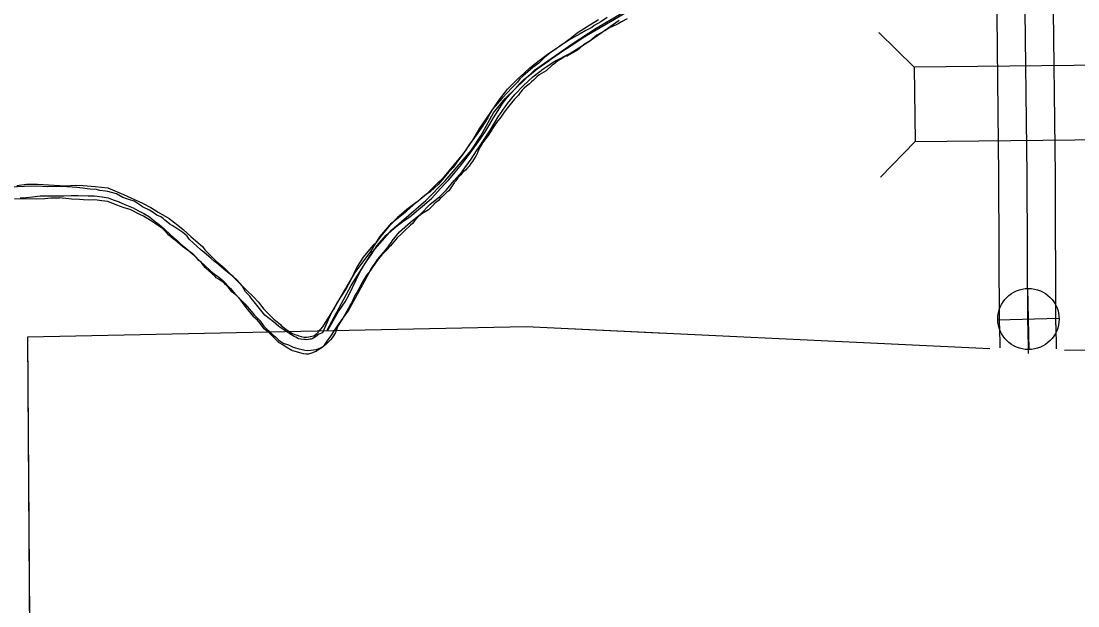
# Model space of a CAD drawing. Extents: x -83719 to 153526, y -11835 to 11446.
# Drawn here: x -1528.7 to -1341.3, y -75.2 to 28.6 of the extents above; entities that cross this region are included whole.
import ezdxf

# ---------------------------------------------------------------- set-up
doc = ezdxf.new("R2010")
doc.units = 0
for name, color, linetype in [('Level 10', 7, 'Continuous'), ('Level 2', 7, 'Continuous'), ('Level 20', 7, 'Continuous'), ('Level 26', 7, 'Continuous'), ('Level 59', 7, 'Continuous'), ('Level 9', 7, 'Continuous')]:
    doc.layers.add(name, color=color, linetype=linetype)

msp = doc.modelspace()

# ---------------------------------------------------------------- linework, layer by layer
at = {"layer": 'Level 10'}
for points in [[(-1345.23, -25.36), (-1345.33, 1.24), (-1345.73, 35.37), (-1345.49, 61.56), (-1345.42, 69.2), (-1345.51, 71.16), (-1345.82, 73.49), (-1346.16, 75.42), (-1346.76, 77.41), (-1347.7, 79.12), (-1348.21, 80.31), (-1349.02, 82.39), (-1349.8, 84.1), (-1350.19, 84.84), (-1350.3, 85.07), (-1350.34, 85.22), (-1350.33, 85.36), (-1350.24, 85.83), (-1349.33, 88.35), (-1343.29, 103.66), (-1339.58, 112.77)], [(-1355.23, -25.4), (-1355.33, 1.16), (-1355.73, 35.36)], [(-1355.23, -25.46), (-1355.17, -29.39)], [(-1345.23, -25.31), (-1345.17, -29.56)]]:
    msp.add_lwpolyline(points, dxfattribs=at)
at = {"layer": 'Level 2'}
for points in [[(-1474.46, -26.21), (-1470.21, -18.31), (-1466.41, -12.31), (-1462.97, -8.44), (-1456.97, -3.24), (-1453.56, 0.26), (-1448.92, 5.66), (-1447.22, 8.29), (-1444.95, 12.36), (-1442.88, 14.89), (-1437.68, 19.92), (-1431.01, 24.62), (-1426.78, 27.38), (-1420.18, 31.21)], [(-1474.4, -26.37), (-1472.45, -22.94), (-1471.26, -21.2), (-1470.63, -20), (-1469.33, -17.32), (-1468.47, -15.62), (-1467.77, -14.45), (-1466.67, -12.85), (-1465.61, -11.21), (-1463.98, -9.34), (-1462.21, -7.84), (-1461.02, -6.93), (-1459.75, -6.06), (-1457.56, -4.23), (-1455.99, -2.86), (-1454.3, -1.05), (-1453.6, -0.28), (-1452.87, 0.45), (-1451.74, 1.79), (-1450.87, 2.89), (-1450.07, 3.93), (-1449.31, 4.93), (-1448.34, 6.27), (-1447.31, 7.7), (-1446.32, 9.17), (-1445.62, 10.31), (-1444.95, 11.48), (-1444.16, 12.78), (-1443.36, 13.98), (-1442.53, 15.05), (-1441.2, 16.56), (-1440.3, 17.56), (-1439.57, 18.29), (-1438.6, 19.06), (-1437.2, 20.13), (-1435.71, 21.2), (-1434.64, 21.97), (-1432.65, 23.34), (-1430.52, 24.71), (-1428.79, 25.92), (-1426.76, 27.09), (-1424.19, 28.56), (-1421.37, 30.23)], [(-1414.44, -26.82), (-1439.19, -25.65), (-1527.58, -27.46), (-1527.03, -115.87), (-1615.64, -115.82), (-1615.04, -203.79), (-1703.34, -204.03), (-1702.43, -291.39), (-1705.87, -291.41), (-1791.16, -290.98), (-1793.55, -291.09), (-1793.46, -354.8)], [(-1356.95, -29.54), (-1439.19, -25.65), (-1527.58, -27.46), (-1527.27, -77.59)], [(-1262.54, -29.61), (-1343.7, -29.84)]]:
    msp.add_lwpolyline(points, dxfattribs=at)
at = {"layer": 'Level 20'}
for p, q in [((-1370.36, 20.43), (-1376.65, 26.58)), ((-1370.2, 7.23), (-1376.35, 0.94))]:
    msp.add_line(p, q, dxfattribs=at)
msp.add_lwpolyline([(-1330.76, 20.89), (-1370.36, 20.43), (-1370.2, 7.23), (-1330.61, 7.69)], close=True, dxfattribs=at)
at = {"layer": 'Level 26'}
for p, q in [((-1349.97, -29.67), (-1350.23, -18.82)), ((-1355.52, -24.37), (-1344.68, -24.12))]:
    msp.add_line(p, q, dxfattribs=at)
msp.add_circle((-1350.1, -24.25), 5.43, dxfattribs=at)
at = {"layer": 'Level 59'}
for points in [[(-1350.23, -25.38), (-1350.33, 1.2), (-1350.73, 35.36)], [(-1350.23, -25.38), (-1350.15, -30.35)]]:
    msp.add_lwpolyline(points, dxfattribs=at)
at = {"layer": 'Level 9'}
for points in [[(-1529.47, -0.58), (-1527.77, -0.34), (-1525.84, -0.31), (-1522.88, -0.47), (-1520.84, -0.6), (-1519.15, -0.5), (-1517.72, -0.54), (-1515.62, -0.7), (-1513.35, -0.97), (-1510.56, -2.17), (-1507.19, -3.67), (-1505.73, -4.47), (-1504.43, -5.3), (-1502.46, -6.4), (-1500.96, -7.6), (-1500.03, -8.37), (-1498.67, -9.6), (-1497.73, -10.37), (-1496.6, -11.4), (-1496.13, -11.97), (-1495.13, -12.97), (-1494.17, -13.97), (-1492.74, -15.14), (-1491.37, -16.51), (-1490.6, -17.31), (-1489.47, -18.44), (-1488.77, -19.11), (-1487.54, -20.31), (-1486.7, -21.18), (-1485.67, -22.48), (-1484.6, -23.61), (-1483.91, -24.28), (-1482.74, -25.25), (-1482.64, -25.38), (-1481.81, -26.05), (-1480.71, -26.75), (-1480.17, -27.02), (-1479.74, -27.12), (-1479.51, -27.22), (-1479.08, -27.38), (-1478.54, -27.45), (-1478.04, -27.48), (-1477.18, -27.31), (-1476.81, -27.25), (-1476.31, -26.81), (-1476.01, -26.55), (-1475.25, -25.64), (-1473.55, -22.97), (-1469.5, -16.02), (-1466.74, -12.25), (-1465.11, -9.64), (-1462.98, -7.17), (-1460.32, -5.06), (-1458.66, -3.59), (-1456.53, -1.82), (-1455.23, -0.48), (-1453.73, 0.99), (-1451.9, 3.19), (-1450.24, 5.2), (-1448.64, 7.5), (-1447.42, 9.64), (-1445.42, 12.48), (-1443.92, 14.72), (-1442.49, 16.52), (-1440.56, 18.49), (-1439.47, 19.46), (-1438.5, 20.36), (-1436.87, 21.63), (-1435.21, 22.87), (-1432.91, 24.41), (-1431.15, 25.71), (-1430.12, 26.55), (-1428.36, 27.65), (-1426.33, 28.92)], [(-1528.9, -2.75), (-1527.83, -2.71), (-1526.74, -2.58), (-1525.34, -2.41), (-1523.71, -2.38), (-1522.64, -2.38), (-1521.14, -2.37), (-1519.88, -2.34), (-1518.65, -2.31), (-1516.85, -2.37), (-1515.75, -2.4), (-1514.38, -2.54), (-1513.32, -2.74), (-1512.39, -3.07), (-1511.55, -3.4), (-1510.32, -3.9), (-1508.89, -4.54), (-1508.06, -4.97), (-1506.99, -5.5), (-1505.96, -6.1), (-1505.13, -6.84), (-1504.26, -7.5), (-1503.36, -8.24), (-1502.19, -9.34), (-1501.06, -10.34), (-1500.4, -10.94), (-1499.56, -11.64), (-1498.23, -12.81), (-1497.36, -13.67), (-1496.23, -14.68), (-1495.1, -15.74), (-1494.5, -16.21), (-1493.7, -16.84), (-1492.97, -17.41), (-1491.63, -18.81), (-1490.73, -19.88), (-1489.9, -20.75), (-1489.07, -21.55), (-1488.23, -22.48), (-1487.4, -23.52), (-1486.44, -24.48), (-1485.67, -25.52), (-1484.17, -26.99), (-1483.64, -27.42), (-1483.04, -27.99), (-1482.27, -28.55), (-1481.34, -28.85), (-1480.51, -29.22), (-1479.64, -29.49), (-1478.91, -29.65), (-1478.44, -29.79), (-1478.04, -29.85), (-1477.38, -29.79), (-1476.41, -29.68), (-1475.78, -29.45), (-1475.08, -29.05), (-1474.48, -28.21), (-1473.82, -27.28), (-1473.05, -26.14), (-1472.45, -25.21), (-1470.72, -22.87), (-1467.77, -17.46), (-1466.74, -15.49), (-1465.5, -13.65), (-1463.81, -11.68), (-1462.91, -10.41), (-1462.91, -10.37), (-1461.61, -8.8), (-1459.68, -7.07), (-1457.89, -5.66), (-1456.19, -3.89), (-1454.53, -2.59), (-1453.33, -1.32), (-1451.93, 0.32), (-1450.54, 1.96), (-1448.91, 4.13), (-1448.01, 5.6), (-1447.31, 6.57), (-1445.52, 9.31), (-1444.12, 11.65), (-1442.46, 14.02), (-1441.19, 15.62), (-1439.73, 17.16), (-1437.97, 18.73), (-1435.97, 20.3), (-1434.08, 21.5), (-1431.45, 22.87), (-1428.25, 24.91), (-1425.29, 26.95), (-1422.7, 28.82)], [(-1421.25, 29.01), (-1422.25, 28.51), (-1422.85, 28.14), (-1423.98, 27.61), (-1424.35, 27.48), (-1425.11, 26.94), (-1425.88, 26.54), (-1426.64, 26.11), (-1427.51, 25.38), (-1427.68, 25.25), (-1427.85, 25.11), (-1428.98, 24.41), (-1429.71, 23.75), (-1430.08, 23.48), (-1431.01, 22.95), (-1431.55, 22.65), (-1431.91, 22.42), (-1432.31, 22.32), (-1432.61, 22.12), (-1433.55, 21.55), (-1433.95, 21.25), (-1434.31, 20.95), (-1434.51, 20.85), (-1434.81, 20.59), (-1435.41, 20.02), (-1435.61, 19.82), (-1436.88, 19.12), (-1437.31, 18.72), (-1437.88, 18.12), (-1438.21, 17.82), (-1438.58, 17.49), (-1439.11, 17.06), (-1439.55, 16.72), (-1439.71, 16.52), (-1439.91, 16.36), (-1440.35, 15.79), (-1440.55, 15.49), (-1440.78, 15.22), (-1441.25, 14.76), (-1441.75, 14.12), (-1442.25, 13.52), (-1442.88, 12.72), (-1443.22, 12.26), (-1443.69, 11.55), (-1444.42, 10.62), (-1445.15, 9.59), (-1445.49, 8.99), (-1445.89, 8.32), (-1446.89, 7.02), (-1447.56, 5.89), (-1447.83, 5.22), (-1448.06, 4.75), (-1448.33, 4.32), (-1448.7, 3.72), (-1448.96, 3.38), (-1449.26, 2.88), (-1449.5, 2.62), (-1449.93, 2.15), (-1450.3, 1.85), (-1450.6, 1.55), (-1450.76, 1.35), (-1451.27, 0.78), (-1451.63, 0.25), (-1451.9, 0.02), (-1451.93, -0.05), (-1452.43, -0.78), (-1452.67, -1.12), (-1452.9, -1.48), (-1453.23, -1.75), (-1453.63, -2.15), (-1454, -2.48), (-1454.4, -2.88), (-1454.77, -3.25), (-1454.87, -3.31), (-1454.87, -3.35)], [(-1424.81, 29.25), (-1425.91, 28.51), (-1427.11, 27.82), (-1427.51, 27.52), (-1428.57, 26.98), (-1429.61, 26.39), (-1431.34, 25.45), (-1432.21, 24.85), (-1432.77, 24.49), (-1434.24, 23.39), (-1434.97, 22.92), (-1436.01, 22.09), (-1436.94, 21.16), (-1437.97, 20.39), (-1439.74, 18.86), (-1440.31, 18.36)], [(-1440.31, 18.36), (-1440.74, 17.79), (-1441.82, 16.69)], [(-1441.82, 16.69), (-1442.49, 15.96), (-1443.5, 14.89), (-1444.23, 13.99), (-1445.08, 13.03), (-1445.62, 12.25), (-1445.89, 11.57)], [(-1445.89, 11.57), (-1445.98, 11.46), (-1447.02, 9.79), (-1447.89, 8.59), (-1448.79, 7.32), (-1449.22, 6.76), (-1449.82, 5.82), (-1450.69, 4.62), (-1451.19, 3.99), (-1452.13, 2.62), (-1452.96, 1.79), (-1453.73, 0.89), (-1454.8, -0.38), (-1455.36, -0.88), (-1456.23, -1.71), (-1456.83, -2.11), (-1457.73, -2.81), (-1458.4, -3.41), (-1458.66, -3.57), (-1459.4, -4.11), (-1460.33, -4.81), (-1461.3, -5.64), (-1462, -6.21), (-1462.3, -6.54), (-1462.97, -7.27), (-1463.7, -8.07), (-1464.1, -8.51), (-1464.94, -9.57), (-1465.8, -10.67), (-1466.34, -11.21), (-1466.97, -11.94), (-1468.07, -13.27), (-1469.14, -14.91), (-1469.71, -16.17), (-1470.38, -17.54), (-1471.08, -18.84), (-1471.85, -20.04), (-1472.62, -21.21), (-1472.82, -21.51), (-1473.18, -22.28), (-1473.59, -22.88), (-1474.29, -24.41), (-1475.32, -26.68), (-1475.92, -26.95), (-1476.29, -27.25), (-1476.52, -27.41), (-1477.12, -27.75), (-1477.32, -27.81), (-1477.46, -27.84), (-1478.06, -27.94), (-1478.29, -27.91), (-1478.46, -27.88), (-1479.12, -27.81), (-1479.55, -27.74), (-1480.05, -27.47), (-1480.32, -27.34), (-1481.25, -26.74), (-1481.95, -26.27), (-1483.01, -25.56), (-1483.97, -24.73), (-1485.5, -23.59), (-1486.23, -22.69), (-1487.2, -21.51), (-1487.93, -20.54), (-1488.19, -20.18), (-1488.92, -19.41), (-1489.55, -18.34), (-1489.89, -17.94), (-1490.48, -17.27), (-1491.15, -16.73), (-1491.85, -16.2), (-1492.78, -15.39), (-1494.01, -14.35), (-1494.44, -14.02), (-1495.04, -13.52), (-1495.43, -13.18), (-1496.36, -12.38), (-1496.8, -12.01), (-1497.59, -11.34), (-1498.19, -10.77), (-1498.92, -10.07), (-1499.29, -9.57), (-1499.72, -9.2), (-1500.05, -8.87), (-1500.62, -8.56), (-1501.48, -7.96), (-1501.98, -7.66), (-1502.35, -7.39), (-1503.04, -6.86), (-1503.28, -6.72), (-1503.54, -6.42), (-1503.94, -6.12), (-1504.67, -5.79), (-1505.1, -5.52), (-1505.67, -5.08), (-1506, -4.95)], [(-1506, -4.95), (-1507.2, -4.31), (-1507.63, -4.04), (-1508.69, -3.34), (-1509.46, -3.1), (-1510.69, -2.67), (-1511.82, -2.03), (-1512.69, -1.8), (-1513.38, -1.63), (-1513.75, -1.56), (-1514.78, -1.42), (-1515.35, -1.29), (-1516.48, -1.22), (-1517.05, -1.12), (-1517.81, -1.02), (-1518.88, -0.88), (-1519.71, -0.85), (-1520.64, -0.78), (-1521.97, -0.74), (-1524, -0.8), (-1525.93, -0.67), (-1528.13, -0.73), (-1530.63, -0.86)], [(-1529.9, -2.93), (-1527.83, -2.88), (-1525.99, -2.92), (-1524.52, -2.85), (-1523.45, -2.76), (-1522.62, -2.72), (-1521.91, -2.77)], [(-1494.31, -16.73), (-1496.04, -15.19), (-1496.37, -14.78), (-1496.73, -14.22), (-1497.2, -13.85), (-1497.66, -13.31), (-1498.13, -12.84), (-1498.66, -12.44), (-1499.46, -11.87), (-1500.12, -11.4), (-1500.92, -10.67), (-1501.15, -10.47), (-1501.75, -10.03), (-1502.52, -9.36), (-1502.95, -8.89), (-1503.71, -8.12), (-1504.91, -7.35), (-1505.81, -6.78), (-1507.04, -5.98), (-1507.7, -5.68), (-1509.4, -4.81), (-1510.46, -4.5), (-1511.76, -4.03), (-1513.39, -3.4), (-1514.42, -3.26), (-1515.25, -3.16), (-1515.85, -3.12), (-1516.68, -3.16), (-1517.68, -3.12), (-1518.38, -3.05), (-1519.81, -2.98), (-1520.81, -2.88), (-1521.48, -2.81), (-1521.91, -2.77)], [(-1454.87, -3.35), (-1455.5, -3.81), (-1455.57, -3.95), (-1455.94, -4.35), (-1456.47, -4.85), (-1456.8, -5.05), (-1457.7, -5.58), (-1458.2, -6.01), (-1458.9, -6.75), (-1459.34, -7.31), (-1459.71, -7.61), (-1460.71, -8.51), (-1461.37, -9.18), (-1462.04, -9.85), (-1462.67, -10.58), (-1463.24, -11.28), (-1463.94, -12.01), (-1464.78, -12.88), (-1465.44, -13.64), (-1466.08, -14.55), (-1466.55, -15.25), (-1466.85, -15.68), (-1467.41, -16.41), (-1467.85, -17.05), (-1468.32, -17.88), (-1468.65, -18.55), (-1468.95, -19.11), (-1469.22, -19.55), (-1469.38, -19.81), (-1469.65, -20.31), (-1469.72, -20.51), (-1469.95, -21.05), (-1470.12, -21.32), (-1470.45, -21.88), (-1470.75, -22.45), (-1471.76, -24.22), (-1472.12, -24.75), (-1472.49, -25.38), (-1472.69, -25.82), (-1472.99, -26.62), (-1473.36, -27.25), (-1473.56, -27.62), (-1473.9, -27.95), (-1474.2, -28.29), (-1474.66, -28.69), (-1475.03, -29.09), (-1475.33, -29.32), (-1475.8, -29.62), (-1476.1, -29.78), (-1476.43, -30.02), (-1476.66, -30.08), (-1477.06, -30.25), (-1477.4, -30.38), (-1477.8, -30.48), (-1478.16, -30.48), (-1478.66, -30.41), (-1479.06, -30.31), (-1480.16, -30.04), (-1480.16, -30.01), (-1480.62, -29.88), (-1480.72, -29.81), (-1481.75, -29.24), (-1482.32, -28.84), (-1482.95, -28.47), (-1483.72, -27.73), (-1484.18, -27.3), (-1484.71, -26.76), (-1485.64, -25.99), (-1486.11, -25.36), (-1486.84, -24.45), (-1487.51, -23.84)], [(-1490.17, -20.45), (-1490.46, -20.14), (-1491.39, -19.4), (-1491.72, -18.97), (-1491.98, -18.67), (-1492.48, -18.1), (-1492.71, -17.83), (-1493.01, -17.63), (-1493.75, -17.19), (-1494.14, -16.96), (-1494.31, -16.73)], [(-1490.17, -20.45), (-1488.86, -22.18), (-1487.51, -23.84)]]:
    msp.add_lwpolyline(points, dxfattribs=at)

doc.saveas('drawing.dxf')
